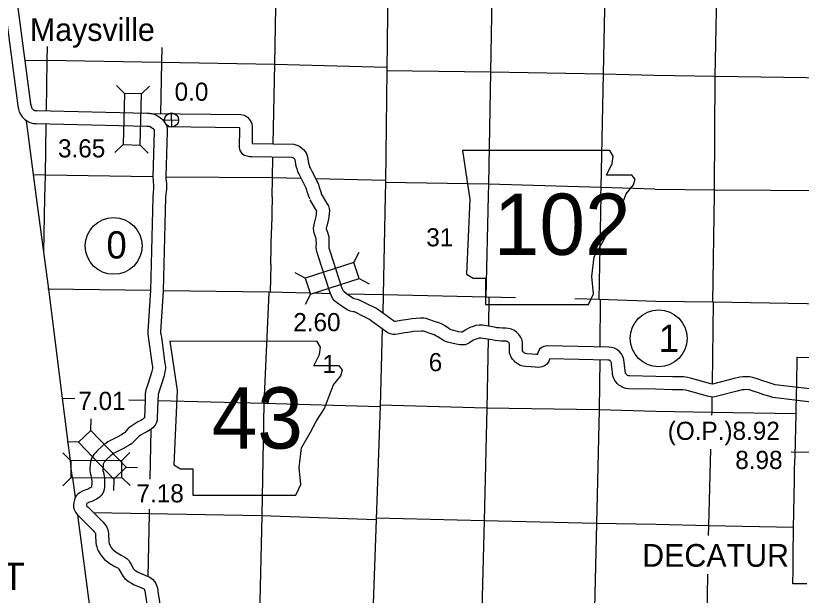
# Model space of a CAD drawing. Extents: x 77230 to 630905, y 790554 to 1662844.
# Drawn here: x 117488 to 154014, y 1573891 to 1600849 of the extents above; entities that cross this region are included whole.
import ezdxf

# ---------------------------------------------------------------- set-up
doc = ezdxf.new("R2010")
doc.units = 0
for name, color, linetype in [('Level 12', 7, 'Continuous'), ('Level 14', 7, 'Continuous'), ('Level 15', 7, 'Continuous'), ('Level 16', 7, 'Continuous'), ('Level 19', 7, 'Continuous'), ('Level 22', 7, 'Continuous'), ('Level 24', 7, 'Continuous'), ('Level 26', 7, 'Continuous'), ('Level 27', 7, 'Continuous'), ('Level 28', 7, 'Continuous'), ('Level 31', 7, 'Continuous'), ('Level 32', 7, 'Continuous'), ('Level 33', 7, 'Continuous'), ('Level 34', 7, 'Continuous')]:
    doc.layers.add(name, color=color, linetype=linetype)

msp = doc.modelspace()

# ---------------------------------------------------------------- linework, layer by layer
at = {"layer": 'Level 12'}
msp.add_lwpolyline([(154269, 1574420), (153625, 1574430), (153630, 1575071), (153633, 1575402), (153636, 1575734), (153653, 1577044), (153665, 1577726), (153669, 1577929), (153677, 1578378), (153684, 1578723), (153692, 1579051), (153699, 1579378), (153706, 1579708), (153717, 1580118), (153723, 1580366), (153740, 1581024), (153759, 1581683), (153778, 1582343), (153779, 1582403), (153795, 1583259), (153803, 1583662), (153826, 1584974), (154489, 1584959)], dxfattribs=at)
at = {"layer": 'Level 14'}
for points in [[(117974, 1595957), (118443, 1592388)], [(117981, 1595900), (117987, 1595856)], [(118443, 1592388), (119007, 1588135), (119641, 1583054), (120058, 1579896)], [(120130, 1579357), (120058, 1579896)], [(120130, 1579357), (120252, 1578433)], [(120357, 1577637), (120966, 1573015), (121651, 1567826), (122378, 1562504), (123059, 1557527)]]:
    msp.add_lwpolyline(points, dxfattribs=at)
at = {"layer": 'Level 15'}
for points in [[(134846, 1608766), (134806, 1603554), (134741, 1598306), (134677, 1593092), (134666, 1592448)], [(134666, 1592448), (134574, 1587863), (134551, 1587019)], [(123752, 1588068), (118987, 1588127)], [(131150, 1587941), (129264, 1587984), (124358, 1588059)], [(132117, 1587919), (131354, 1587937)], [(140723, 1587731), (139387, 1587758), (134570, 1587864), (132873, 1587902)], [(147231, 1587560), (144617, 1587650), (143480, 1587674)], [(161719, 1587361), (160405, 1587387), (155167, 1587433), (149903, 1587522), (147231, 1587560)], [(134531, 1586304), (134431, 1582690), (134250, 1577418), (134067, 1572198), (133932, 1566900), (133769, 1561640), (133661, 1556634)]]:
    msp.add_lwpolyline(points, dxfattribs=at)
at = {"layer": 'Level 16'}
for points in [[(144693, 1592490), (144709, 1592859), (144813, 1598144), (144921, 1603450), (144960, 1608653), (144999, 1611534)], [(139729, 1610867), (139718, 1608758), (139664, 1603489), (139564, 1598225), (139464, 1593000), (139458, 1592465)], [(129463, 1594892), (129541, 1598589), (129637, 1603906), (129695, 1608928)], [(149974, 1592545), (149982, 1592747), (150006, 1598036), (150113, 1603329), (150142, 1605517)], [(118953, 1599412), (118942, 1598777), (118903, 1596426)], [(124275, 1599373), (124262, 1598676), (124221, 1596306)], [(117924, 1598773), (118936, 1598779), (124250, 1598684), (129543, 1598591), (134735, 1598462)], [(134733, 1598302), (139558, 1598233), (144813, 1598148), (147179, 1598089)], [(147179, 1598089), (150004, 1598038), (155304, 1597965), (160473, 1597908), (164114, 1597869)], [(118893, 1595824), (118853, 1593430), (118832, 1592381)], [(129410, 1592419), (129429, 1593295), (129450, 1594285)], [(123871, 1593353), (118851, 1593436), (118304, 1593443)], [(130760, 1593271), (129421, 1593301), (124481, 1593345)], [(134677, 1593182), (131441, 1593255)], [(147209, 1592787), (144705, 1592863), (139464, 1593010), (134673, 1593090)], [(147209, 1592787), (149982, 1592755), (155222, 1592718), (160432, 1592611), (162081, 1592607)], [(149901, 1587528), (149974, 1592545)], [(118832, 1592381), (118781, 1589855)], [(129410, 1592419), (129377, 1590885)], [(139458, 1592465), (139353, 1587758)], [(144693, 1592490), (144595, 1587656)], [(129343, 1589296), (129377, 1590885)], [(129343, 1589296), (129314, 1587982)], [(129258, 1587980), (129025, 1582813), (128932, 1577584), (128809, 1572296), (128572, 1567049), (128561, 1566386)], [(139491, 1587759), (139465, 1586410)], [(144670, 1587651), (144648, 1585447)], [(149879, 1583717), (149927, 1587528)], [(139453, 1585808), (139391, 1582600), (139274, 1577350), (139127, 1572067), (138988, 1566816), (138843, 1561542), (138720, 1556620)], [(144642, 1584845), (144619, 1582522), (144486, 1577238), (144365, 1571971), (144255, 1566690), (144126, 1561424), (144019, 1556165)], [(120240, 1583032), (119637, 1583047)], [(149859, 1582272), (149863, 1582405), (149871, 1583094)], [(123503, 1582950), (122745, 1582969)], [(134427, 1582659), (129021, 1582815), (124097, 1582935)], [(147245, 1582440), (144619, 1582522), (139385, 1582602), (134426, 1582735)], [(153778, 1582337), (149851, 1582401), (147245, 1582440)], [(123766, 1581593), (123720, 1579289)], [(149706, 1576666), (149715, 1577126), (149814, 1580681)], [(134242, 1577397), (128924, 1577580), (123682, 1577686), (121107, 1577734)], [(123692, 1577896), (123688, 1577684), (123636, 1574771)], [(147271, 1577189), (144482, 1577234), (139262, 1577348), (134247, 1577471)], [(153653, 1577038), (149705, 1577126), (147271, 1577189)], [(149400, 1561086), (149405, 1561315), (149523, 1566574), (149615, 1571841), (149672, 1574869)]]:
    msp.add_lwpolyline(points, dxfattribs=at)
at = {"layer": 'Level 19'}
for p, q in [((122540, 1597227), (122175, 1597609)), ((123332, 1597209), (123714, 1597574)), ((122486, 1594852), (122104, 1594487)), ((123277, 1594834), (123642, 1594452)), ((133210, 1589374), (133451, 1589844)), ((130948, 1588647), (130478, 1588888)), ((133452, 1588620), (133922, 1588379)), ((131190, 1587893), (130949, 1587423)), ((120987, 1581564), (121000, 1582092)), ((120414, 1581017), (119886, 1581030)), ((120048, 1580142), (119672, 1580513)), ((122424, 1580156), (122795, 1580532)), ((122626, 1579844), (123154, 1579832)), ((120053, 1579350), (119682, 1578975)), ((122053, 1579298), (122041, 1578770)), ((122429, 1579365), (122804, 1578993))]:
    msp.add_line(p, q, dxfattribs=at)
for points in [[(122540, 1597227), (122486, 1594852), (123277, 1594834), (123332, 1597209)], [(133210, 1589374), (130948, 1588647), (131190, 1587893), (133452, 1588620)], [(122626, 1579844), (120987, 1581564), (120414, 1581017), (122053, 1579298)], [(120053, 1579350), (122429, 1579365), (122424, 1580156), (120048, 1580142)]]:
    msp.add_lwpolyline(points, close=True, dxfattribs=at)
at = {"layer": 'Level 22'}
for points in [[(117483, 1602056), (118181, 1596750), (118200, 1596644), (118216, 1596595), (118230, 1596565), (118256, 1596527), (118298, 1596484), (118335, 1596455), (118355, 1596444), (118396, 1596435), (118449, 1596433), (123612, 1596314), (123709, 1596310), (123801, 1596306), (123912, 1596275), (124029, 1596224), (124122, 1596164), (124208, 1596114), (124319, 1596015), (124393, 1595915), (124455, 1595814), (124510, 1595692), (124533, 1595566), (124526, 1595470), (124462, 1593354), (124472, 1593253), (124483, 1593164), (124496, 1593050), (124500, 1592926), (124492, 1592764), (124473, 1592572), (124458, 1592379)], [(116889, 1601973), (117588, 1596659), (117616, 1596500), (117656, 1596377), (117709, 1596262), (117793, 1596144), (117894, 1596038), (118001, 1595954), (118140, 1595877), (118322, 1595836), (118433, 1595833), (123591, 1595715), (123682, 1595710), (123706, 1595709), (123711, 1595708), (123745, 1595693), (123807, 1595653), (123853, 1595626), (123874, 1595608), (123895, 1595579), (123924, 1595532), (123928, 1595522), (123927, 1595499), (123862, 1593335), (123875, 1593188), (123887, 1593092), (123897, 1593006), (123900, 1592930), (123894, 1592808), (123875, 1592624), (123860, 1592425)], [(123758, 1596308), (127951, 1596250), (128119, 1596217), (128259, 1596126), (128348, 1596032), (128415, 1595936), (128460, 1595821), (128488, 1595695), (128488, 1595586), (128476, 1594905), (128478, 1594905), (130426, 1594868), (130599, 1594817), (130703, 1594760), (130794, 1594691), (130864, 1594628), (130935, 1594553), (130989, 1594473), (131029, 1594371), (131050, 1594282), (131103, 1593986), (131127, 1593900), (131150, 1593825), (131192, 1593744), (131261, 1593611), (131444, 1593262), (131493, 1593151), (131531, 1593072), (131577, 1592949), (131600, 1592872), (131631, 1592775), (131671, 1592655), (131688, 1592611), (131712, 1592549)], [(124516, 1595697), (127882, 1595651), (127883, 1595650), (127885, 1595645), (127888, 1595631), (127888, 1595592), (127873, 1594717), (127915, 1594576), (128004, 1594445), (128133, 1594369), (128237, 1594329), (128356, 1594308), (128463, 1594305), (130334, 1594269), (130368, 1594259), (130376, 1594255), (130412, 1594228), (130445, 1594198), (130456, 1594186), (130462, 1594162), (130517, 1593850), (130552, 1593731), (130592, 1593598), (130660, 1593466), (130730, 1593334), (130903, 1593001), (130949, 1592899), (130978, 1592838), (131008, 1592757), (131027, 1592693), (131060, 1592589), (131106, 1592453), (131129, 1592393), (131155, 1592326)], [(133933, 1587391), (133475, 1587620), (133382, 1587654), (133296, 1587670), (133232, 1587683), (133191, 1587702), (132984, 1587833), (132867, 1587914), (132745, 1588014), (132728, 1588035), (132699, 1588098), (132650, 1588215), (132122, 1589856), (132083, 1589986), (132070, 1590044), (132064, 1590119), (132067, 1590250), (132064, 1590412), (132058, 1590547), (132031, 1590662), (131995, 1590763), (131941, 1590919), (131937, 1590938), (131936, 1590941), (131945, 1590995), (131962, 1591053), (132047, 1591392), (132063, 1591517), (132075, 1591646), (132087, 1591769), (132075, 1591884), (132043, 1592000), (131974, 1592114), (131692, 1592590)], [(123859, 1592409), (123752, 1588073), (123627, 1586170), (123628, 1586038), (123653, 1585921), (123670, 1585811), (123833, 1584591), (123843, 1584531), (123846, 1584499), (123845, 1584465), (123844, 1584443), (123805, 1584247), (123665, 1583802), (123587, 1583576), (123546, 1583454), (123525, 1583369), (123505, 1583254), (123501, 1582957), (123472, 1582180), (123470, 1582147), (123450, 1582126), (123386, 1582073), (123311, 1582026), (123173, 1581954), (122974, 1581842), (122883, 1581778), (122796, 1581713), (122724, 1581645), (122545, 1581453), (122521, 1581433), (122476, 1581407), (122406, 1581362), (122207, 1581251), (121776, 1581022), (121671, 1580958), (121588, 1580904), (121510, 1580835), (121263, 1580600), (121209, 1580538), (121118, 1580439), (121026, 1580287), (120962, 1580110), (120950, 1579946), (120938, 1579810), (120939, 1579675), (120955, 1579583), (120980, 1579472), (121004, 1579376), (121013, 1579333), (121016, 1579312), (121018, 1579283), (121023, 1579213), (121023, 1579188)], [(124459, 1592394), (124351, 1588046), (124227, 1586152), (124227, 1586104), (124243, 1586029), (124264, 1585896), (124427, 1584678), (124438, 1584610), (124447, 1584522), (124445, 1584445), (124442, 1584374), (124388, 1584098), (124235, 1583614), (124155, 1583383), (124122, 1583284), (124112, 1583246), (124105, 1583200), (124101, 1582941), (124071, 1582150), (124064, 1582034), (124039, 1581921), (123973, 1581807), (123861, 1581687), (123738, 1581587), (123610, 1581505), (123458, 1581427), (123295, 1581334), (123235, 1581292), (123183, 1581253), (123148, 1581221), (122962, 1581022), (122871, 1580942), (122789, 1580895), (122716, 1580847), (122493, 1580724), (122073, 1580500), (121991, 1580451), (121951, 1580425), (121914, 1580392), (121697, 1580185), (121656, 1580138), (121600, 1580077), (121570, 1580028), (121555, 1579985), (121548, 1579897), (121538, 1579785), (121539, 1579728), (121543, 1579700), (121563, 1579611), (121588, 1579511), (121604, 1579438), (121613, 1579372), (121616, 1579325), (121623, 1579235), (121623, 1579184)], [(133664, 1586855), (133237, 1587068), (133223, 1587074), (133185, 1587081), (133045, 1587107), (132902, 1587175), (132653, 1587333), (132505, 1587435), (132318, 1587589), (132215, 1587715), (132150, 1587856), (132087, 1588006), (131549, 1589678), (131502, 1589832), (131475, 1589953), (131463, 1590102), (131467, 1590251), (131464, 1590393), (131461, 1590466), (131454, 1590495), (131429, 1590565), (131366, 1590748), (131342, 1590845), (131333, 1590970), (131359, 1591125), (131382, 1591207), (131456, 1591504), (131467, 1591583), (131477, 1591703), (131484, 1591765), (131459, 1591806), (131176, 1592285)], [(147254, 1584074), (146025, 1584098), (145983, 1584103), (145957, 1584111), (145923, 1584131), (145899, 1584146), (145896, 1584149), (145874, 1584176), (145851, 1584205), (145846, 1584215), (145844, 1584221), (145835, 1584262), (145828, 1584318), (145785, 1584739), (145764, 1584839), (145731, 1584944), (145694, 1585033), (145638, 1585130), (145542, 1585241), (145442, 1585322), (145326, 1585383), (145197, 1585413), (145061, 1585430), (142196, 1585498), (142051, 1585460), (141956, 1585417), (141844, 1585332), (141774, 1585196), (141756, 1585117), (141749, 1585095), (141670, 1585096), (141506, 1585108), (141269, 1585126), (141191, 1585135), (141183, 1585138), (141146, 1585159), (141108, 1585190), (141074, 1585221), (141063, 1585233), (141058, 1585244), (141052, 1585265), (141052, 1585319), (141048, 1585598), (141036, 1585751), (140954, 1585914), (140880, 1586028), (140782, 1586122), (140675, 1586206), (140537, 1586271), (140405, 1586303), (140279, 1586313), (140101, 1586318), (139967, 1586331), (139859, 1586339), (139745, 1586362), (139187, 1586451), (139039, 1586463), (138885, 1586433), (138763, 1586400), (138609, 1586343), (138487, 1586278), (138385, 1586221), (138275, 1586150), (138252, 1586136), (138243, 1586135), (138195, 1586137), (138089, 1586153), (137742, 1586241), (137692, 1586258), (137669, 1586268), (137621, 1586302), (137424, 1586435), (137278, 1586510), (137156, 1586561), (136999, 1586617), (136653, 1586737), (136583, 1586763), (136462, 1586781), (136313, 1586775), (135910, 1586752), (135733, 1586722), (135395, 1586671), (135144, 1586631), (135097, 1586624), (135093, 1586626), (135053, 1586655), (134370, 1587152), (134236, 1587244), (134081, 1587320), (133928, 1587393)], [(147242, 1583475), (145986, 1583499), (145857, 1583513), (145711, 1583560), (145617, 1583615), (145528, 1583668), (145451, 1583745), (145405, 1583802), (145348, 1583875), (145296, 1583970), (145266, 1584055), (145242, 1584162), (145232, 1584253), (145191, 1584648), (145183, 1584688), (145167, 1584738), (145155, 1584765), (145147, 1584780), (145122, 1584808), (145112, 1584817), (145091, 1584822), (145016, 1584831), (142316, 1584895), (142296, 1584824), (142253, 1584735), (142174, 1584628), (142076, 1584566), (141965, 1584516), (141871, 1584505), (141798, 1584494), (141644, 1584496), (141460, 1584510), (141211, 1584529), (141061, 1584546), (140937, 1584587), (140802, 1584665), (140715, 1584737), (140657, 1584790), (140581, 1584867), (140526, 1584961), (140491, 1585046), (140453, 1585176), (140452, 1585314), (140448, 1585571), (140447, 1585586), (140433, 1585615), (140414, 1585644), (140388, 1585669), (140358, 1585692), (140336, 1585702), (140309, 1585709), (140247, 1585714), (140065, 1585719), (139916, 1585733), (139777, 1585743), (139639, 1585771), (139115, 1585855), (139075, 1585858), (139021, 1585848), (138944, 1585827), (138856, 1585795), (138775, 1585751), (138694, 1585707), (138594, 1585641), (138496, 1585582), (138382, 1585545), (138259, 1585534), (138136, 1585539), (137970, 1585565), (137570, 1585665), (137472, 1585699), (137371, 1585744), (137279, 1585809), (137118, 1585918), (137025, 1585966), (136939, 1586002), (136800, 1586052), (136454, 1586172), (136436, 1586178), (136429, 1586179), (136343, 1586176), (135976, 1586154), (135827, 1586130), (135487, 1586078), (135236, 1586038), (135132, 1586022), (135017, 1586022), (134903, 1586053), (134791, 1586105), (134703, 1586168), (134023, 1586662), (133933, 1586725), (133820, 1586780), (133668, 1586852)], [(154538, 1583474), (152806, 1583687), (152662, 1583724), (152470, 1583783), (152222, 1583873), (151959, 1583962), (151743, 1584029), (151623, 1584048), (151487, 1584058), (151317, 1584055), (151158, 1584036), (150892, 1583970), (149889, 1583710), (149806, 1583728), (148861, 1583995), (148723, 1584026), (148541, 1584046), (148349, 1584054), (148041, 1584055), (147255, 1584074)], [(154474, 1582878), (152695, 1583096), (152499, 1583146), (152279, 1583214), (152023, 1583307), (151774, 1583392), (151606, 1583443), (151555, 1583452), (151471, 1583457), (151357, 1583455), (151265, 1583445), (151040, 1583389), (149989, 1583116), (149860, 1583102), (149660, 1583146), (148714, 1583413), (148624, 1583433), (148495, 1583448), (148335, 1583454), (148032, 1583455), (147240, 1583475)], [(121023, 1579192), (121021, 1579056), (121018, 1578984), (121011, 1578941), (121008, 1578928), (121006, 1578925), (121000, 1578917), (120996, 1578913), (120983, 1578904), (120950, 1578882), (120901, 1578858), (120805, 1578819), (120704, 1578781), (120595, 1578738), (120482, 1578675), (120380, 1578601), (120306, 1578521), (120256, 1578439), (120214, 1578338), (120191, 1578215), (120178, 1578106), (120179, 1577998), (120203, 1577882), (120263, 1577759), (120343, 1577648), (120419, 1577573), (121091, 1576909), (121139, 1576846), (121185, 1576790), (121191, 1576782), (121192, 1576777), (121196, 1576732), (121199, 1576670), (121219, 1576350), (121236, 1576240), (121260, 1576141), (121298, 1576022), (121355, 1575913), (121428, 1575785), (121525, 1575661), (121620, 1575561), (121867, 1575366), (122096, 1575235), (122257, 1575146), (122265, 1575140), (122287, 1575105), (122331, 1575026), (122483, 1574771), (122564, 1574677), (122639, 1574605), (122733, 1574533), (122867, 1574450), (123003, 1574384), (123423, 1574207), (123440, 1574194), (123460, 1574172), (123469, 1574157), (123483, 1574123), (123493, 1574088), (123501, 1574045), (123507, 1573985), (123723, 1572585)], [(121623, 1579180), (121620, 1579039), (121616, 1578928), (121600, 1578819), (121568, 1578699), (121510, 1578598), (121457, 1578526), (121386, 1578454), (121319, 1578406), (121245, 1578359), (121147, 1578311), (121024, 1578260), (120918, 1578221), (120852, 1578195), (120806, 1578169), (120791, 1578158), (120785, 1578124), (120778, 1578073), (120778, 1578071), (120779, 1578069), (120800, 1578040), (120841, 1578000), (121541, 1577308), (121610, 1577219), (121664, 1577152), (121729, 1577060), (121776, 1576933), (121787, 1576849), (121795, 1576775), (121798, 1576701), (121817, 1576414), (121825, 1576355), (121838, 1576302), (121853, 1576255), (121880, 1576203), (121928, 1576120), (121980, 1576053), (122026, 1576006), (122204, 1575864), (122391, 1575757), (122558, 1575664), (122651, 1575608), (122745, 1575507), (122806, 1575407), (122850, 1575326), (122972, 1575122), (123000, 1575090), (123029, 1575062), (123075, 1575027), (123158, 1574976), (123250, 1574931), (123722, 1574732), (123849, 1574638), (123942, 1574533), (124005, 1574433), (124052, 1574319), (124078, 1574222), (124095, 1574129), (124102, 1574061), (124310, 1572716)]]:
    msp.add_lwpolyline(points, dxfattribs=at)
at = {"layer": 'Level 24'}
for points in [[(138262, 1594580), (138605, 1592296), (138453, 1588832), (138757, 1588642), (139328, 1588642), (139328, 1587424), (144124, 1587424), (144353, 1587918), (144277, 1588718), (144391, 1589631), (144810, 1590355), (145076, 1590888), (145457, 1591459), (145685, 1592068), (145875, 1592562), (146218, 1592981), (146294, 1593248), (146142, 1593438), (144962, 1593438), (145228, 1593971), (145266, 1594313), (145109, 1594577)], [(124654, 1585704), (124996, 1583420), (124844, 1579956), (125148, 1579766), (125719, 1579766), (125719, 1578548), (130516, 1578548), (130744, 1579043), (130668, 1579842), (130782, 1580756), (131201, 1581479), (131467, 1582012), (131848, 1582583), (132076, 1583192), (132267, 1583687), (132609, 1584105), (132685, 1584372), (132533, 1584562), (131353, 1584562), (131619, 1585095), (131658, 1585438), (131500, 1585701)]]:
    msp.add_lwpolyline(points, close=True, dxfattribs=at)
at = {"layer": 'Level 31'}
msp.add_line((156600, 1580524), (153542, 1580543), dxfattribs=at)
at = {"layer": 'Level 33'}
for centre in [(122041, 1590140), (147385, 1585843)]:
    msp.add_circle(centre, 1320, dxfattribs=at)
at = {"layer": 'Level 34'}
for p, q in [((124744, 1595673), (124729, 1596324)), ((124411, 1595991), (125062, 1596006))]:
    msp.add_line(p, q, dxfattribs=at)
msp.add_circle((124736, 1595998), 326, dxfattribs=at)

# ---------------------------------------------------------------- texts
at = {"layer": 'Level 16'}
for s, height, p in [('31', 844.8, (136577, 1590121)), ('1', 845, (131750, 1584225)), ('6', 845, (136691, 1584312))]:
    msp.add_text(s, height=height, dxfattribs=at).set_placement(p)
at = {"layer": 'Level 24'}
for s, p in [('102', (139719, 1589723)), ('43', (126601, 1580713))]:
    msp.add_text(s, height=2851.2, dxfattribs=at).set_placement(p)
at = {"layer": 'Level 26'}
msp.add_text('Maysville', height=1056, dxfattribs=at).set_placement((118148, 1599675))
at = {"layer": 'Level 27'}
msp.add_text('DECATUR', height=1056, dxfattribs=at).set_placement((146617, 1575220))
at = {"layer": 'Level 28'}
msp.add_text('T', height=1267, dxfattribs=at).set_placement((116882, 1574135))
at = {"layer": 'Level 31'}
for s, p in [('0.0', (124876, 1596894)), ('8.98', (150944, 1579766))]:
    msp.add_text(s, height=844.8, dxfattribs=at).set_placement(p)
at = {"layer": 'Level 32'}
for s, p in [('3.65', (119454, 1594259)), ('2.60', (130393, 1586174)), ('7.01', (120400, 1582511)), ('(O.P.)8.92', (147805, 1581119)), ('7.18', (123105, 1578214))]:
    msp.add_text(s, height=844.8, dxfattribs=at).set_placement(p)
at = {"layer": 'Level 33'}
for s, p in [('0', (121708, 1589557)), ('1', (147385, 1585210))]:
    msp.add_text(s, height=1267, dxfattribs=at).set_placement(p)

doc.saveas('drawing.dxf')
